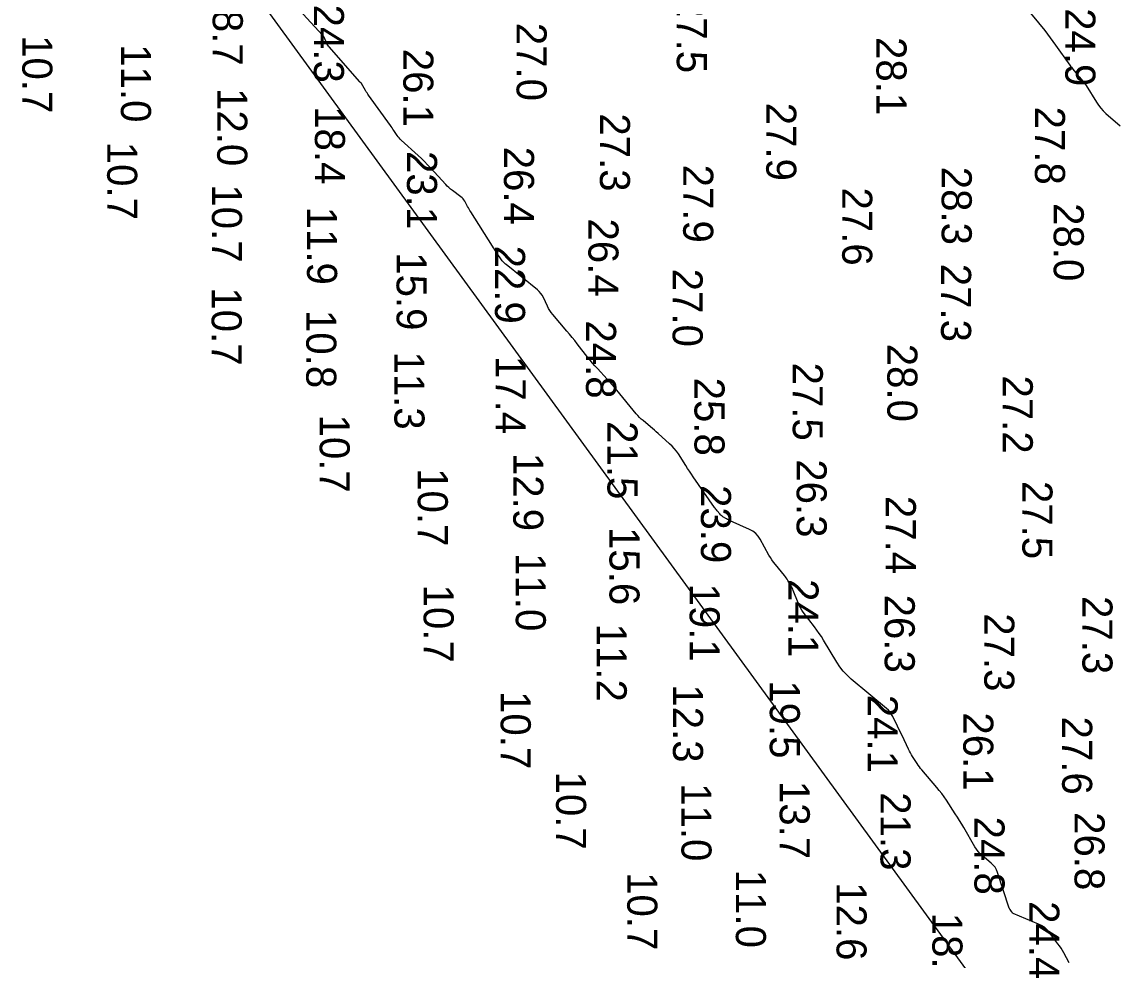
# Model space of a CAD drawing. Extents: x 1178573 to 1187098, y 693282 to 751751.
# Drawn here: x 1179771.8 to 1180226.9, y 714144.9 to 714535.2 of the extents above; entities that cross this region are included whole.
import ezdxf

# ---------------------------------------------------------------- set-up
doc = ezdxf.new("R2010")
doc.units = 0
for name, color, linetype in [('G-ANNO-PATT', 7, 'Continuous'), ('V-HYDS-MAJR', 7, 'Continuous'), ('V-HYDS-SOUN', 7, 'Continuous')]:
    doc.layers.add(name, color=color, linetype=linetype)

msp = doc.modelspace()

# ---------------------------------------------------------------- linework, layer by layer
at = {"layer": 'G-ANNO-PATT'}
msp.add_line((1179777.83, 714671.82), (1180393.78, 713826.16), dxfattribs=at)
msp.add_lwpolyline([(1180207.33, 714143.73), (1180205.16, 714147.88), (1180204.61, 714148.88), (1180204.02, 714149.84), (1180203.39, 714150.79), (1180202.72, 714151.71), (1180198.98, 714156.59), (1180198.07, 714157.63), (1180197.05, 714158.53), (1180195.92, 714159.29), (1180194.68, 714159.9), (1180184.06, 714164.35), (1180183.99, 714164.38), (1180183.92, 714164.43), (1180183.86, 714164.48), (1180183.81, 714164.54), (1180183.54, 714164.9), (1180183.53, 714164.92), (1180183.51, 714164.94), (1180183.5, 714164.96), (1180183.48, 714164.98), (1180183.42, 714165.05), (1180183.41, 714165.07), (1180183.39, 714165.09), (1180183.38, 714165.1), (1180183.37, 714165.12), (1180182.78, 714165.92), (1180182.68, 714166.06), (1180182.59, 714166.21), (1180182.52, 714166.36), (1180182.46, 714166.52), (1180177.58, 714181.4), (1180177.13, 714182.51), (1180176.54, 714183.52), (1180175.81, 714184.44), (1180174.95, 714185.26), (1180171.21, 714188.36), (1180170.31, 714189.17), (1180169.5, 714190.05), (1180168.77, 714190.99), (1180168.13, 714192.01), (1180163.52, 714200.05), (1180162.67, 714201.5), (1180161.8, 714202.94), (1180160.91, 714204.36), (1180160, 714205.77), (1180156.31, 714211.39), (1180155.37, 714212.78), (1180154.38, 714214.14), (1180153.36, 714215.47), (1180152.29, 714216.76), (1180146.14, 714223.98), (1180145.6, 714224.64), (1180145.08, 714225.31), (1180144.58, 714226.01), (1180144.1, 714226.72), (1180142.24, 714229.6), (1180141.78, 714230.32), (1180141.36, 714231.06), (1180140.95, 714231.82), (1180140.58, 714232.59), (1180137.86, 714238.35), (1180137.39, 714239.34), (1180136.92, 714240.32), (1180136.45, 714241.3), (1180135.97, 714242.28), (1180134.04, 714246.18), (1180133.52, 714247.12), (1180132.9, 714248), (1180132.2, 714248.8), (1180131.41, 714249.53), (1180116.73, 714261.79), (1180115, 714263.36), (1180113.43, 714265.05), (1180112, 714266.87), (1180110.72, 714268.82), (1180105.19, 714278.05), (1180104.32, 714279.45), (1180103.41, 714280.83), (1180102.47, 714282.18), (1180101.48, 714283.51), (1180096.82, 714289.61), (1180096.18, 714290.52), (1180095.6, 714291.46), (1180095.09, 714292.45), (1180094.65, 714293.47), (1180092.66, 714298.59), (1180092.42, 714299.15), (1180092.17, 714299.7), (1180091.9, 714300.24), (1180091.6, 714300.76), (1180090.37, 714302.86), (1180090.06, 714303.37), (1180089.72, 714303.88), (1180089.36, 714304.36), (1180088.99, 714304.84), (1180085.18, 714309.44), (1180084.44, 714310.38), (1180083.75, 714311.36), (1180083.11, 714312.36), (1180082.51, 714313.4), (1180078.94, 714319.96), (1180078.09, 714321.28), (1180077.06, 714322.4), (1180075.85, 714323.34), (1180074.47, 714324.08), (1180066.46, 714327.61), (1180066.06, 714327.79), (1180065.67, 714327.99), (1180065.29, 714328.2), (1180064.91, 714328.42), (1180063.41, 714329.35), (1180063.05, 714329.59), (1180062.71, 714329.86), (1180062.4, 714330.15), (1180062.1, 714330.48), (1180060.97, 714331.81), (1180060.69, 714332.15), (1180060.42, 714332.49), (1180060.16, 714332.84), (1180059.91, 714333.2), (1180051.06, 714345.93), (1180050.26, 714347.1), (1180049.46, 714348.27), (1180048.68, 714349.46), (1180047.91, 714350.65), (1180044.84, 714355.44), (1180044.04, 714356.6), (1180043.17, 714357.7), (1180042.22, 714358.74), (1180041.2, 714359.71), (1180036.4, 714364.03), (1180035.63, 714364.7), (1180034.87, 714365.37), (1180034.09, 714366.04), (1180033.31, 714366.69), (1180030.18, 714369.3), (1180029.41, 714369.97), (1180028.68, 714370.67), (1180027.98, 714371.41), (1180027.32, 714372.18), (1180019.29, 714382), (1180018.32, 714383.17), (1180017.34, 714384.32), (1180016.33, 714385.45), (1180015.31, 714386.57), (1180011.18, 714391.01), (1180010.16, 714392.13), (1180009.16, 714393.27), (1180008.19, 714394.43), (1180007.25, 714395.62), (1180002.83, 714401.3), (1180001.77, 714402.64), (1180000.7, 714403.96), (1179999.62, 714405.28), (1179998.52, 714406.58), (1179992.62, 714413.48), (1179991.98, 714414.27), (1179991.41, 714415.1), (1179990.89, 714415.97), (1179990.43, 714416.87), (1179988.7, 714420.55), (1179988.22, 714421.44), (1179987.66, 714422.25), (1179987, 714423), (1179986.26, 714423.67), (1179973.24, 714434.22), (1179973.09, 714434.34), (1179972.95, 714434.46), (1179972.81, 714434.58), (1179972.66, 714434.7), (1179972.09, 714435.19), (1179971.96, 714435.32), (1179971.83, 714435.45), (1179971.71, 714435.59), (1179971.6, 714435.75), (1179969.2, 714439.29), (1179968.76, 714439.94), (1179968.34, 714440.59), (1179967.91, 714441.24), (1179967.5, 714441.89), (1179958.48, 714456.16), (1179958.15, 714456.69), (1179957.82, 714457.24), (1179957.51, 714457.79), (1179957.21, 714458.34), (1179956.02, 714460.57), (1179955.69, 714461.11), (1179955.32, 714461.6), (1179954.89, 714462.04), (1179954.41, 714462.44), (1179950.88, 714465.05), (1179950.14, 714465.62), (1179949.43, 714466.23), (1179948.75, 714466.88), (1179948.1, 714467.55), (1179941.77, 714474.46), (1179940.54, 714475.78), (1179939.27, 714477.07), (1179937.98, 714478.33), (1179936.66, 714479.57), (1179929.59, 714486.02), (1179929.13, 714486.46), (1179928.71, 714486.93), (1179928.31, 714487.42), (1179927.94, 714487.94), (1179926.53, 714490.06), (1179926.17, 714490.59), (1179925.81, 714491.11), (1179925.44, 714491.63), (1179925.07, 714492.15), (1179916.03, 714504.68), (1179915.69, 714505.16), (1179915.37, 714505.65), (1179915.06, 714506.15), (1179914.77, 714506.65), (1179913.12, 714509.56), (1179913.07, 714509.63), (1179913.02, 714509.69), (1179912.97, 714509.75), (1179912.9, 714509.8), (1179912.64, 714509.99), (1179912.58, 714510.04), (1179912.51, 714510.09), (1179912.46, 714510.15), (1179912.4, 714510.21), (1179899.63, 714524.79), (1179899.33, 714525.15), (1179899.06, 714525.54), (1179898.82, 714525.95), (1179898.62, 714526.38), (1179897.86, 714528.13), (1179897.65, 714528.56), (1179897.41, 714528.96), (1179897.14, 714529.34), (1179896.83, 714529.71), (1179883.92, 714543.62)], dxfattribs=at)
at = {"layer": 'V-HYDS-MAJR'}
for points in [[(1180207.33, 714143.73), (1180205.16, 714147.88), (1180204.61, 714148.88), (1180204.02, 714149.84), (1180203.39, 714150.79), (1180202.72, 714151.71), (1180198.98, 714156.59), (1180198.07, 714157.63), (1180197.05, 714158.53), (1180195.92, 714159.29), (1180194.68, 714159.9), (1180184.06, 714164.35), (1180183.99, 714164.38), (1180183.92, 714164.43), (1180183.86, 714164.48), (1180183.81, 714164.54), (1180183.54, 714164.9), (1180183.53, 714164.92), (1180183.51, 714164.94), (1180183.5, 714164.96), (1180183.48, 714164.98), (1180183.42, 714165.05), (1180183.41, 714165.07), (1180183.39, 714165.09), (1180183.38, 714165.1), (1180183.37, 714165.12), (1180182.78, 714165.92), (1180182.68, 714166.06), (1180182.59, 714166.21), (1180182.52, 714166.36), (1180182.46, 714166.52), (1180177.58, 714181.4), (1180177.13, 714182.51), (1180176.54, 714183.52), (1180175.81, 714184.44), (1180174.95, 714185.26), (1180171.21, 714188.36), (1180170.31, 714189.17), (1180169.5, 714190.05), (1180168.77, 714190.99), (1180168.13, 714192.01), (1180163.52, 714200.05), (1180162.67, 714201.5), (1180161.8, 714202.94), (1180160.91, 714204.36), (1180160, 714205.77), (1180156.31, 714211.39), (1180155.37, 714212.78), (1180154.38, 714214.14), (1180153.36, 714215.47), (1180152.29, 714216.76), (1180146.14, 714223.98), (1180145.6, 714224.64), (1180145.08, 714225.31), (1180144.58, 714226.01), (1180144.1, 714226.72), (1180142.24, 714229.6), (1180141.78, 714230.32), (1180141.36, 714231.06), (1180140.95, 714231.82), (1180140.58, 714232.59), (1180137.86, 714238.35), (1180137.39, 714239.34), (1180136.92, 714240.32), (1180136.45, 714241.3), (1180135.97, 714242.28), (1180134.04, 714246.18), (1180133.52, 714247.12), (1180132.9, 714248), (1180132.2, 714248.8), (1180131.41, 714249.53), (1180116.73, 714261.79), (1180115, 714263.36), (1180113.43, 714265.05), (1180112, 714266.87), (1180110.72, 714268.82), (1180105.19, 714278.05), (1180104.32, 714279.45), (1180103.41, 714280.83), (1180102.47, 714282.18), (1180101.48, 714283.51), (1180096.82, 714289.61), (1180096.18, 714290.52), (1180095.6, 714291.46), (1180095.09, 714292.45), (1180094.65, 714293.47), (1180092.66, 714298.59), (1180092.42, 714299.15), (1180092.17, 714299.7), (1180091.9, 714300.24), (1180091.6, 714300.76), (1180090.37, 714302.86), (1180090.06, 714303.37), (1180089.72, 714303.88), (1180089.36, 714304.36), (1180088.99, 714304.84), (1180085.18, 714309.44), (1180084.44, 714310.38), (1180083.75, 714311.36), (1180083.11, 714312.36), (1180082.51, 714313.4), (1180078.94, 714319.96), (1180078.09, 714321.28), (1180077.06, 714322.4), (1180075.85, 714323.34), (1180074.47, 714324.08), (1180066.46, 714327.61), (1180066.06, 714327.79), (1180065.67, 714327.99), (1180065.29, 714328.2), (1180064.91, 714328.42), (1180063.41, 714329.35), (1180063.05, 714329.59), (1180062.71, 714329.86), (1180062.4, 714330.15), (1180062.1, 714330.48), (1180060.97, 714331.81), (1180060.69, 714332.15), (1180060.42, 714332.49), (1180060.16, 714332.84), (1180059.91, 714333.2), (1180051.06, 714345.93), (1180050.26, 714347.1), (1180049.46, 714348.27), (1180048.68, 714349.46), (1180047.91, 714350.65), (1180044.84, 714355.44), (1180044.04, 714356.6), (1180043.17, 714357.7), (1180042.22, 714358.74), (1180041.2, 714359.71), (1180036.4, 714364.03), (1180035.63, 714364.7), (1180034.87, 714365.37), (1180034.09, 714366.04), (1180033.31, 714366.69), (1180030.18, 714369.3), (1180029.41, 714369.97), (1180028.68, 714370.67), (1180027.98, 714371.41), (1180027.32, 714372.18), (1180019.29, 714382), (1180018.32, 714383.17), (1180017.34, 714384.32), (1180016.33, 714385.45), (1180015.31, 714386.57), (1180011.18, 714391.01), (1180010.16, 714392.13), (1180009.16, 714393.27), (1180008.19, 714394.43), (1180007.25, 714395.62), (1180002.83, 714401.3), (1180001.77, 714402.64), (1180000.7, 714403.96), (1179999.62, 714405.28), (1179998.52, 714406.58), (1179992.62, 714413.48), (1179991.98, 714414.27), (1179991.41, 714415.1), (1179990.89, 714415.97), (1179990.43, 714416.87), (1179988.7, 714420.55), (1179988.22, 714421.44), (1179987.66, 714422.25), (1179987, 714423), (1179986.26, 714423.67), (1179973.24, 714434.22), (1179973.09, 714434.34), (1179972.95, 714434.46), (1179972.81, 714434.58), (1179972.66, 714434.7), (1179972.09, 714435.19), (1179971.96, 714435.32), (1179971.83, 714435.45), (1179971.71, 714435.59), (1179971.6, 714435.75), (1179969.2, 714439.29), (1179968.76, 714439.94), (1179968.34, 714440.59), (1179967.91, 714441.24), (1179967.5, 714441.89), (1179958.48, 714456.16), (1179958.15, 714456.69), (1179957.82, 714457.24), (1179957.51, 714457.79), (1179957.21, 714458.34), (1179956.02, 714460.57), (1179955.69, 714461.11), (1179955.32, 714461.6), (1179954.89, 714462.04), (1179954.41, 714462.44), (1179950.88, 714465.05), (1179950.14, 714465.62), (1179949.43, 714466.23), (1179948.75, 714466.88), (1179948.1, 714467.55), (1179941.77, 714474.46), (1179940.54, 714475.78), (1179939.27, 714477.07), (1179937.98, 714478.33), (1179936.66, 714479.57), (1179929.59, 714486.02), (1179929.13, 714486.46), (1179928.71, 714486.93), (1179928.31, 714487.42), (1179927.94, 714487.94), (1179926.53, 714490.06), (1179926.17, 714490.59), (1179925.81, 714491.11), (1179925.44, 714491.63), (1179925.07, 714492.15), (1179916.03, 714504.68), (1179915.69, 714505.16), (1179915.37, 714505.65), (1179915.06, 714506.15), (1179914.77, 714506.65), (1179913.12, 714509.56), (1179913.07, 714509.63), (1179913.02, 714509.69), (1179912.97, 714509.75), (1179912.9, 714509.8), (1179912.64, 714509.99), (1179912.58, 714510.04), (1179912.51, 714510.09), (1179912.46, 714510.15), (1179912.4, 714510.21), (1179899.63, 714524.79), (1179899.33, 714525.15), (1179899.06, 714525.54), (1179898.82, 714525.95), (1179898.62, 714526.38), (1179897.86, 714528.13), (1179897.65, 714528.56), (1179897.41, 714528.96), (1179897.14, 714529.34), (1179896.83, 714529.71), (1179883.92, 714543.62)], [(1180188.64, 714542.03), (1180197.19, 714531.55), (1180198.36, 714530.08), (1180199.52, 714528.6), (1180200.64, 714527.09), (1180201.74, 714525.57), (1180207.68, 714517.21), (1180207.98, 714516.79), (1180208.29, 714516.38), (1180208.6, 714515.97), (1180208.91, 714515.56), (1180210.17, 714513.93), (1180210.49, 714513.52), (1180210.81, 714513.12), (1180211.14, 714512.73), (1180211.48, 714512.34), (1180213.07, 714510.51), (1180213.44, 714510.07), (1180213.79, 714509.61), (1180214.12, 714509.14), (1180214.43, 714508.66), (1180218.7, 714501.75), (1180219.55, 714500.48), (1180220.48, 714499.28), (1180221.51, 714498.16), (1180222.62, 714497.11), (1180228.52, 714491.93)]]:
    msp.add_lwpolyline(points, dxfattribs=at)

# ---------------------------------------------------------------- texts
at = {"layer": 'V-HYDS-SOUN'}
for s, p in [('18.7 ', (1179851.21, 714549.5)), ('27.5 ', (1180044.2, 714546.4)), ('24.3 ', (1179893.27, 714542.38)), ('24.9 ', (1180205.78, 714540.9)), ('27.0 ', (1179977.56, 714534.81)), ('10.7 ', (1179772.01, 714529.68)), ('11.0 ', (1179813.02, 714525.89)), ('28.1 ', (1180127.24, 714528.89)), ('26.1 ', (1179930.46, 714524)), ('12.0 ', (1179853.08, 714507.68)), ('18.4 ', (1179893.7, 714500.13)), ('27.9 ', (1180081.4, 714501.57)), ('27.8 ', (1180193.15, 714499.96)), ('27.3 ', (1180012.23, 714497.14)), ('10.7 ', (1179807.31, 714485.33)), ('23.1 ', (1179932, 714481.51)), ('26.4 ', (1179972.34, 714483.27)), ('27.9 ', (1180046.86, 714475.81)), ('28.3 ', (1180154.36, 714474.93)), ('10.7 ', (1179850.88, 714467.61)), ('27.6 ', (1180112.99, 714466.3)), ('11.9 ', (1179890.43, 714458.33)), ('28.0 ', (1180200.95, 714459.81)), ('26.4 ', (1180007.44, 714453.41)), ('22.9 ', (1179968.61, 714442.12)), ('15.9 ', (1179927.66, 714439.36)), ('27.3 ', (1180154.1, 714434.57)), ('27.0 ', (1180042.45, 714432.52)), ('10.7 ', (1179850.75, 714424.76)), ('10.8 ', (1179890.1, 714415.35)), ('24.8 ', (1180006.47, 714411.02)), ('28.0 ', (1180131.76, 714401.31)), ('11.3 ', (1179926.77, 714398.09)), ('17.4 ', (1179968.89, 714396.23)), ('27.5 ', (1180092.43, 714393.48)), ('25.8 ', (1180051.55, 714387.2)), ('27.2 ', (1180179.74, 714388.11)), ('10.7 ', (1179895.67, 714371.84)), ('21.5 ', (1180015.36, 714369.1)), ('12.9 ', (1179976.19, 714355.9)), ('26.3 ', (1180094.03, 714353.24)), ('10.7 ', (1179936.48, 714349.53)), ('27.5 ', (1180187.93, 714344.23)), ('23.9 ', (1180054.24, 714342.51)), ('27.4 ', (1180131.13, 714338.03)), ('15.6 ', (1180016.2, 714325.06)), ('11.0 ', (1179977.23, 714314.21)), ('24.1 ', (1180090.63, 714303.4)), ('10.7 ', (1179938.91, 714301.11)), ('19.1 ', (1180049.55, 714301.56)), ('26.3 ', (1180130.67, 714296.94)), ('27.3 ', (1180212.89, 714296.35)), ('27.3 ', (1180172.08, 714289.2)), ('11.2 ', (1180010.88, 714284.87)), ('12.3 ', (1180042.62, 714259.61)), ('19.5 ', (1180082.88, 714261.29)), ('10.7 ', (1179970.96, 714256.82)), ('24.1 ', (1180123.57, 714255.27)), ('26.1 ', (1180163.33, 714247.95)), ('27.6 ', (1180204.46, 714246.22)), ('10.7 ', (1179993.99, 714223.32)), ('11.0 ', (1180046.13, 714218.51)), ('13.7 ', (1180087, 714219.42)), ('21.3 ', (1180128.93, 714214.72)), ('24.8 ', (1180167.99, 714204.59)), ('26.8 ', (1180209.62, 714206.46)), ('10.7 ', (1180023.59, 714181.49)), ('11.0 ', (1180068.76, 714182.48)), ('12.6 ', (1180110.63, 714177.29)), ('24.4 ', (1180190.78, 714169.43)), ('18.1 ', (1180150.5, 714164.59))]:
    msp.add_text(s, height=12.5, rotation=270, dxfattribs=at).set_placement(p)

doc.saveas('drawing.dxf')
